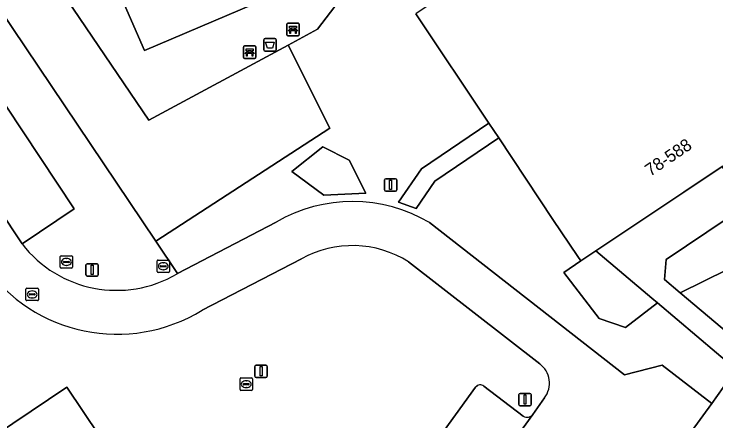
# Model space of a CAD drawing. Extents: x 159674 to 160531, y 382172 to 382904.
# Drawn here: x 159966.8 to 160023.5, y 382494.4 to 382527.2 of the extents above; entities that cross this region are included whole.
import ezdxf

# ---------------------------------------------------------------- set-up
doc = ezdxf.new("R2010")
doc.units = 0
for name, color, linetype in [('IMGEO_Afvalbak', 7, 'Continuous'), ('IMGEO_Bank', 7, 'Continuous'), ('IMGEO_Groenvoorziening', 7, 'Continuous'), ('IMGEO_Hek', 7, 'Continuous'), ('IMGEO_Lichtmast', 7, 'Continuous'), ('IMGEO_Pand', 7, 'Continuous'), ('IMGEO_Pand_nummerreeks', 7, 'Continuous'), ('IMGEO_Parkeervlak_open', 7, 'Continuous'), ('IMGEO_Rijbaan_lokaal_open', 7, 'Continuous'), ('IMGEO_Rioolput', 7, 'Continuous'), ('IMGEO_Terreindeel_zand', 7, 'Continuous'), ('IMGEO_Voetpad_halfverhard', 7, 'Continuous'), ('IMGEO_Voetpad_open', 7, 'Continuous')]:
    doc.layers.add(name, color=color, linetype=linetype)

msp = doc.modelspace()

# ---------------------------------------------------------------- linework, layer by layer
at = {"layer": 'IMGEO_Afvalbak'}
for p, q in [((159987.001, 382524.275), (159987.001, 382525.075)), ((159987.001, 382525.075), (159987.001, 382524.275)), ((159987.101, 382525.175), (159987.891, 382525.175)), ((159987.891, 382525.175), (159987.101, 382525.175)), ((159987.991, 382525.075), (159987.991, 382524.275)), ((159987.991, 382524.275), (159987.991, 382525.075)), ((159987.891, 382524.175), (159987.101, 382524.175)), ((159987.101, 382524.175), (159987.891, 382524.175))]:
    msp.add_line(p, q, dxfattribs=at)
msp.add_lwpolyline([(159987.144, 382524.889), (159987.848, 382524.889), (159987.699, 382524.419), (159987.293, 382524.419), (159987.144, 382524.889)], dxfattribs=at)
for centre, start, end in [((159987.101, 382525.075), 90, 180), ((159987.101, 382525.075), 90, 180), ((159987.891, 382525.075), 0, 90), ((159987.891, 382525.075), 360, 90), ((159987.101, 382524.275), 180, 270), ((159987.101, 382524.275), 180, 270), ((159987.891, 382524.275), 270, 0), ((159987.891, 382524.275), 270, 0)]:
    msp.add_arc(centre, 0.1, start, end, dxfattribs=at)
at = {"layer": 'IMGEO_Bank'}
for p, q in [((159988.856, 382525.489), (159988.856, 382526.33)), ((159988.856, 382526.33), (159988.856, 382525.489)), ((159988.931, 382526.414), (159989.772, 382526.414)), ((159989.772, 382526.414), (159988.931, 382526.414)), ((159989.856, 382526.339), (159989.856, 382525.498)), ((159989.856, 382525.498), (159989.856, 382526.339)), ((159989.553, 382525.812), (159989.16, 382525.812)), ((159989.165, 382525.92), (159989.165, 382526.026)), ((159989.209, 382526.026), (159989.209, 382525.92)), ((159989.497, 382526.032), (159989.215, 382526.032)), ((159989.215, 382525.914), (159989.497, 382525.914)), ((159989.503, 382525.92), (159989.503, 382526.026)), ((159989.547, 382526.026), (159989.547, 382525.92)), ((159989.781, 382525.414), (159988.94, 382525.414)), ((159988.94, 382525.414), (159989.781, 382525.414)), ((159985.364, 382523.659), (159985.364, 382524.5)), ((159985.364, 382524.5), (159985.364, 382523.659)), ((159985.439, 382524.584), (159986.28, 382524.584)), ((159986.28, 382524.584), (159985.439, 382524.584)), ((159986.364, 382524.509), (159986.364, 382523.668)), ((159986.364, 382523.668), (159986.364, 382524.509)), ((159986.061, 382523.982), (159985.668, 382523.982)), ((159985.673, 382524.09), (159985.673, 382524.196)), ((159985.717, 382524.196), (159985.717, 382524.09)), ((159986.005, 382524.202), (159985.723, 382524.202)), ((159985.723, 382524.084), (159986.005, 382524.084)), ((159986.011, 382524.09), (159986.011, 382524.196)), ((159986.055, 382524.196), (159986.055, 382524.09)), ((159986.289, 382523.584), (159985.448, 382523.584)), ((159985.448, 382523.584), (159986.289, 382523.584))]:
    msp.add_line(p, q, dxfattribs=at)
for points in [[(159989.159, 382526.032), (159989.073, 382526.032), (159989.073, 382526.193), (159989.636, 382526.193), (159989.636, 382526.032), (159989.553, 382526.032)], [(159989.103, 382525.812), (159988.961, 382525.812), (159989.073, 382525.914), (159989.159, 382525.914)], [(159989.153, 382525.805), (159989.153, 382525.598), (159989.11, 382525.598), (159989.11, 382525.805)], [(159989.553, 382525.914), (159989.636, 382525.914), (159989.748, 382525.812), (159989.609, 382525.812)], [(159989.603, 382525.805), (159989.603, 382525.598), (159989.559, 382525.598), (159989.559, 382525.805)], [(159985.667, 382524.202), (159985.581, 382524.202), (159985.581, 382524.363), (159986.144, 382524.363), (159986.144, 382524.202), (159986.061, 382524.202)], [(159985.611, 382523.982), (159985.469, 382523.982), (159985.581, 382524.084), (159985.667, 382524.084)], [(159985.661, 382523.975), (159985.661, 382523.768), (159985.618, 382523.768), (159985.618, 382523.975)], [(159986.061, 382524.084), (159986.144, 382524.084), (159986.256, 382523.982), (159986.117, 382523.982)], [(159986.111, 382523.975), (159986.111, 382523.768), (159986.067, 382523.768), (159986.067, 382523.975)]]:
    msp.add_lwpolyline(points, dxfattribs=at)
for centre, radius, start, end in [((159988.934, 382526.336), 0.0779, 92.4484, 184.2845), ((159988.934, 382526.336), 0.0779, 92.4484, 184.2845), ((159989.778, 382526.336), 0.0779, 2.4484, 94.2845), ((159989.778, 382526.336), 0.0779, 2.4484, 94.2845), ((159989.103, 382525.805), 0.00671, 2.8957, 87.1043), ((159989.16, 382525.805), 0.00671, 92.8957, 177.1043), ((159989.158, 382526.025), 0.00671, 2.8957, 87.1043), ((159989.158, 382525.921), 0.00671, 272.8957, 357.1043), ((159989.215, 382526.025), 0.00671, 92.8957, 177.1043), ((159989.215, 382525.921), 0.00671, 182.8957, 267.1043), ((159989.497, 382526.025), 0.00671, 2.8957, 87.1043), ((159989.497, 382525.921), 0.00671, 272.8957, 357.1043), ((159989.554, 382526.025), 0.00671, 92.8957, 177.1043), ((159989.554, 382525.921), 0.00671, 182.8957, 267.1043), ((159989.552, 382525.805), 0.00671, 2.8957, 87.1043), ((159989.609, 382525.805), 0.00671, 92.8957, 177.1043), ((159989.778, 382525.492), 0.0779, 272.4484, 4.2845), ((159989.778, 382525.492), 0.0779, 272.4484, 4.2845), ((159988.934, 382525.492), 0.0779, 182.4484, 274.2845), ((159988.934, 382525.492), 0.0779, 182.4484, 274.2845), ((159985.442, 382524.506), 0.0779, 92.4484, 184.2845), ((159985.442, 382524.506), 0.0779, 92.4484, 184.2845), ((159986.286, 382524.506), 0.0779, 2.4484, 94.2845), ((159986.286, 382524.506), 0.0779, 2.4484, 94.2845), ((159985.611, 382523.975), 0.00671, 2.8957, 87.1043), ((159985.668, 382523.975), 0.00671, 92.8957, 177.1043), ((159985.666, 382524.195), 0.00671, 2.8957, 87.1043), ((159985.666, 382524.091), 0.00671, 272.8957, 357.1043), ((159985.723, 382524.195), 0.00671, 92.8957, 177.1043), ((159985.723, 382524.091), 0.00671, 182.8957, 267.1043), ((159986.005, 382524.195), 0.00671, 2.8957, 87.1043), ((159986.005, 382524.091), 0.00671, 272.8957, 357.1043), ((159986.062, 382524.195), 0.00671, 92.8957, 177.1043), ((159986.062, 382524.091), 0.00671, 182.8957, 267.1043), ((159986.06, 382523.975), 0.00671, 2.8957, 87.1043), ((159986.117, 382523.975), 0.00671, 92.8957, 177.1043), ((159985.442, 382523.662), 0.0779, 182.4484, 274.2845), ((159985.442, 382523.662), 0.0779, 182.4484, 274.2845), ((159986.286, 382523.662), 0.0779, 272.4484, 4.2845), ((159986.286, 382523.662), 0.0779, 272.4484, 4.2845)]:
    msp.add_arc(centre, radius, start, end, dxfattribs=at)
at = {"layer": 'IMGEO_Groenvoorziening'}
for points in [[(159980.004, 382506.21), (159980.046, 382506.232), (159978.289, 382508.843), (159949.827, 382551.13), (159933.646, 382575.17), (159917.96, 382564.758), (159869.208, 382531.887), (159880.26, 382515.336), (159889.716, 382521.693), (159890.836, 382520.036), (159894.511, 382522.543), (159897.005, 382518.852), (159900.998, 382512.915), (159902.176, 382511.239), (159904.024, 382512.862), (159902.751, 382515.705), (159903.04, 382515.839), (159904.282, 382513.075), (159914.819, 382522.233), (159913.541, 382527.426), (159905.931, 382525.551), (159900.248, 382548.566)], [(159953.811, 382554.075), (159949.827, 382551.13), (159978.289, 382508.843), (159992.335, 382517.96), (159988.972, 382524.66)], [(159988.972, 382524.66), (159977.712, 382518.595), (159954.344, 382553)], [(160018.073, 382539.739), (160018.349, 382539.326), (160020.338, 382536.349), (160024.709, 382529.806), (160029.382, 382533.04), (160034.271, 382536.423), (160022.267, 382545.049), (160020.045, 382546.68), (160017.06, 382548.87), (160013.763, 382551.289), (160011.589, 382552.825), (160007.698, 382547.33), (159991.344, 382525.938), (159988.972, 382524.66), (159992.335, 382517.96), (159978.289, 382508.843), (159980.046, 382506.232), (159987.989, 382510.381)], [(159943.797, 382542.056), (159944.233, 382541.692), (159944.91, 382541.059), (159944.777, 382540.928), (159946.858, 382539.763), (159946.89, 382539.654), (159951.099, 382542.507), (159971.699, 382511.444), (159967.486, 382508.633)], [(160000.39, 382510.343), (160016.108, 382498.067), (160019.147, 382498.852), (160023.178, 382495.76), (160024.091, 382497.056), (160025.139, 382498.506), (160018.782, 382503.868), (160016.198, 382501.889), (160014.065, 382502.61), (160011.22, 382506.317), (160012.588, 382507.249), (160012.341, 382507.62), (160010.346, 382510.606), (160005.961, 382517.17), (160000.813, 382513.681), (159999.314, 382511.482), (159997.867, 382511.987), (159999.736, 382514.682), (160005.174, 382518.349), (159999.274, 382527.182)], [(159948.327, 382520.678), (159947.091, 382485.74), (159947.291, 382482.795), (159953.275, 382483.094), (159952.337, 382484.474), (159971.108, 382497.075), (159977.69, 382487.272), (159980.642, 382489.262), (159983.802, 382484.443), (159985.395, 382485.449), (159991.028, 382493.103), (159995.849, 382489.364), (159991.06, 382482.986), (159997.019, 382478.745), (159997.466, 382479.378), (159993.807, 382482.054)], [(159990.039, 382507.414), (159982.039, 382503.293)], [(160009.27, 382498.952), (159998.69, 382507.175)], [(159993.697, 382482.721), (160004.104, 382497.066)], [(160004.767, 382497.145), (160007.948, 382494.74)], [(160008.707, 382494.883), (160008.708, 382494.885), (160009.669, 382496.221)]]:
    msp.add_lwpolyline(points, dxfattribs=at)
for points in [[(159991.848, 382512.551), (159995.23, 382512.726), (159993.892, 382515.381), (159991.78, 382516.444), (159989.266, 382514.463)], [(159995.23, 382512.726), (159991.848, 382512.551), (159989.266, 382514.463), (159991.78, 382516.444), (159993.892, 382515.381)], [(160026.299, 382507.836), (160024.392, 382510.673), (160019.484, 382507.37), (160019.344, 382505.749), (160020.61, 382504.681), (160024.423, 382506.553)], [(160013.807, 382508.064), (160012.588, 382507.249), (160011.22, 382506.317), (160014.065, 382502.61), (160016.198, 382501.889), (160018.782, 382503.868), (160018.323, 382504.255)], [(160026.299, 382507.836), (160024.423, 382506.553), (160020.61, 382504.681), (160026.197, 382499.969), (160026.219, 382500), (160026.75, 382500.735), (160025.037, 382502.028), (160026.667, 382504.304), (160028.435, 382503.065), (160028.99, 382503.833)]]:
    msp.add_lwpolyline(points, close=True, dxfattribs=at)
for centre, radius, start, end in [((159994.157, 382499.774), 12.27, 59.4701, 120.1787), ((159975.121, 382514.53), 9.647, 217.6797, 300.4108), ((159994.164, 382500.04), 8.45, 57.6125, 119.2225), ((159975.159, 382514.459), 13.115, 215.0909, 301.6418), ((160008.112, 382497.388), 1.946, 323.1511, 53.4732), ((160004.466, 382496.849), 0.422, 44.4828, 149.1073), ((160008.251, 382495.215), 0.564, 237.4459, 323.8937)]:
    msp.add_arc(centre, radius, start, end, dxfattribs=at)
at = {"layer": 'IMGEO_Hek'}
msp.add_lwpolyline([(159933.646, 382575.17), (159949.827, 382551.13), (159978.289, 382508.843), (159980.046, 382506.232)], dxfattribs=at)
at = {"layer": 'IMGEO_Lichtmast'}
for p, q in [((159996.74, 382512.984), (159996.74, 382513.784)), ((159996.74, 382513.784), (159996.74, 382512.984)), ((159996.84, 382513.884), (159997.63, 382513.884)), ((159997.63, 382513.884), (159996.84, 382513.884)), ((159997.73, 382513.784), (159997.73, 382512.984)), ((159997.73, 382512.984), (159997.73, 382513.784)), ((159997.63, 382512.884), (159996.84, 382512.884)), ((159996.84, 382512.884), (159997.63, 382512.884)), ((159972.65, 382506.13), (159972.65, 382506.93)), ((159972.65, 382506.93), (159972.65, 382506.13)), ((159972.75, 382507.03), (159973.54, 382507.03)), ((159973.54, 382507.03), (159972.75, 382507.03)), ((159973.64, 382506.93), (159973.64, 382506.13)), ((159973.64, 382506.13), (159973.64, 382506.93)), ((159973.54, 382506.03), (159972.75, 382506.03)), ((159972.75, 382506.03), (159973.54, 382506.03)), ((159986.289, 382497.954), (159986.289, 382498.754)), ((159986.289, 382498.754), (159986.289, 382497.954)), ((159986.389, 382498.854), (159987.179, 382498.854)), ((159987.179, 382498.854), (159986.389, 382498.854)), ((159987.279, 382498.754), (159987.279, 382497.954)), ((159987.279, 382497.954), (159987.279, 382498.754)), ((159987.179, 382497.854), (159986.389, 382497.854)), ((159986.389, 382497.854), (159987.179, 382497.854)), ((160007.588, 382495.678), (160007.588, 382496.478)), ((160007.588, 382496.478), (160007.588, 382495.678)), ((160007.688, 382496.578), (160008.478, 382496.578)), ((160008.478, 382496.578), (160007.688, 382496.578)), ((160008.578, 382496.478), (160008.578, 382495.678)), ((160008.578, 382495.678), (160008.578, 382496.478)), ((160008.478, 382495.578), (160007.688, 382495.578)), ((160007.688, 382495.578), (160008.478, 382495.578))]:
    msp.add_line(p, q, dxfattribs=at)
for points in [[(159997.16, 382513.759), (159997.31, 382513.759), (159997.31, 382513.009), (159997.16, 382513.009), (159997.16, 382513.759)], [(159973.07, 382506.905), (159973.22, 382506.905), (159973.22, 382506.155), (159973.07, 382506.155), (159973.07, 382506.905)], [(159986.709, 382498.729), (159986.859, 382498.729), (159986.859, 382497.979), (159986.709, 382497.979), (159986.709, 382498.729)], [(160008.008, 382496.453), (160008.158, 382496.453), (160008.158, 382495.703), (160008.008, 382495.703), (160008.008, 382496.453)]]:
    msp.add_lwpolyline(points, dxfattribs=at)
for centre, start, end in [((159996.84, 382513.784), 90, 180), ((159996.84, 382513.784), 90, 180), ((159997.63, 382513.784), 0, 90), ((159997.63, 382513.784), 360, 90), ((159996.84, 382512.984), 180, 270), ((159996.84, 382512.984), 180, 270), ((159997.63, 382512.984), 270, 0), ((159997.63, 382512.984), 270, 0), ((159972.75, 382506.93), 90, 180), ((159972.75, 382506.93), 90, 180), ((159973.54, 382506.93), 0, 90), ((159973.54, 382506.93), 360, 90), ((159972.75, 382506.13), 180, 270), ((159972.75, 382506.13), 180, 270), ((159973.54, 382506.13), 270, 0), ((159973.54, 382506.13), 270, 0), ((159986.389, 382498.754), 90, 180), ((159986.389, 382498.754), 90, 180), ((159987.179, 382498.754), 0, 90), ((159987.179, 382498.754), 360, 90), ((159986.389, 382497.954), 180, 270), ((159986.389, 382497.954), 180, 270), ((159987.179, 382497.954), 270, 0), ((159987.179, 382497.954), 270, 0), ((160007.688, 382496.478), 90, 180), ((160007.688, 382496.478), 90, 180), ((160008.478, 382496.478), 0, 90), ((160008.478, 382496.478), 360, 90), ((160007.688, 382495.678), 180, 270), ((160007.688, 382495.678), 180, 270), ((160008.478, 382495.678), 270, 0), ((160008.478, 382495.678), 270, 0)]:
    msp.add_arc(centre, 0.1, start, end, dxfattribs=at)
at = {"layer": 'IMGEO_Pand'}
for points in [[(160025.451, 382528.695), (160024.709, 382529.806), (160020.338, 382536.349), (160018.349, 382539.326), (160018.073, 382539.739), (160011.815, 382535.559), (160008.589, 382533.404), (160002.685, 382529.46), (159999.708, 382527.471), (159999.274, 382527.182), (160005.174, 382518.349), (160005.961, 382517.17), (160010.346, 382510.606), (160012.341, 382507.62), (160012.588, 382507.249), (160013.807, 382508.064), (160020.899, 382512.801), (160023.988, 382514.864), (160024.098, 382514.938), (160027.284, 382517.066), (160027.973, 382517.526), (160030.964, 382519.524), (160031.388, 382519.807)], [(159978.552, 382485.987), (159977.69, 382487.272), (159971.108, 382497.075), (159952.337, 382484.474), (159953.275, 382483.094), (159953.953, 382482.094), (159959.223, 382474.207), (159965.701, 382464.59), (159972.103, 382468.865), (159984.462, 382477.186)]]:
    msp.add_lwpolyline(points, close=True, dxfattribs=at)
at = {"layer": 'IMGEO_Parkeervlak_open'}
msp.add_lwpolyline([(159946.89, 382539.654), (159967.486, 382508.633), (159971.699, 382511.444), (159951.099, 382542.507)], close=True, dxfattribs=at)
for points in [[(160004.104, 382497.066), (159993.697, 382482.721)], [(160007.948, 382494.74), (160004.767, 382497.145)], [(159993.807, 382482.054), (159997.466, 382479.378), (160008.707, 382494.883)]]:
    msp.add_lwpolyline(points, dxfattribs=at)
for centre, radius, start, end in [((160004.466, 382496.849), 0.422, 44.4828, 149.1073), ((160008.251, 382495.215), 0.564, 237.4459, 323.8937)]:
    msp.add_arc(centre, radius, start, end, dxfattribs=at)
at = {"layer": 'IMGEO_Rijbaan_lokaal_open'}
for points in [[(159967.486, 382508.633), (159946.89, 382539.654), (159946.858, 382539.763), (159944.777, 382540.928), (159940.902, 382537.263), (159941.458, 382536.68)], [(159987.989, 382510.381), (159980.046, 382506.232), (159980.004, 382506.21)], [(160016.105, 382493.612), (160019.623, 382490.895), (160023.178, 382495.76), (160019.147, 382498.852), (160016.108, 382498.067), (160000.39, 382510.343)], [(159982.039, 382503.293), (159990.039, 382507.414)], [(159998.69, 382507.175), (160009.27, 382498.952)], [(160009.669, 382496.221), (160008.708, 382494.885), (160008.707, 382494.883), (159997.466, 382479.378), (159997.019, 382478.745), (159996.152, 382477.512), (159996.032, 382477.439), (159984.826, 382461.967), (159984.461, 382461.389), (159983.343, 382459.872), (159982.702, 382459.015), (159982.838, 382458.301), (159983.301, 382457.947)]]:
    msp.add_lwpolyline(points, dxfattribs=at)
msp.add_lwpolyline([(160026.299, 382507.836), (160028.99, 382503.833), (160030.233, 382505.553), (160028.033, 382508.833), (160025.974, 382511.903), (160023.988, 382514.864), (160020.899, 382512.801), (160013.807, 382508.064), (160018.323, 382504.255), (160018.782, 382503.868), (160025.139, 382498.506), (160026.197, 382499.969), (160020.61, 382504.681), (160019.344, 382505.749), (160019.484, 382507.37), (160024.392, 382510.673)], close=True, dxfattribs=at)
for centre, radius, start, end in [((159994.157, 382499.774), 12.27, 59.4701, 120.1787), ((159975.121, 382514.53), 9.647, 217.6797, 300.4108), ((159994.164, 382500.04), 8.45, 57.6125, 119.2225), ((159975.159, 382514.459), 13.115, 215.0909, 301.6418), ((160008.112, 382497.388), 1.946, 323.1511, 53.4732)]:
    msp.add_arc(centre, radius, start, end, dxfattribs=at)
at = {"layer": 'IMGEO_Rioolput'}
for p, q in [((159970.566, 382506.746), (159970.566, 382507.598)), ((159970.641, 382507.672), (159971.493, 382507.672)), ((159971.054, 382507.452), (159971.079, 382507.452)), ((159971.567, 382507.598), (159971.567, 382506.746)), ((159970.825, 382507.166), (159970.825, 382507.178)), ((159971.263, 382507.129), (159970.865, 382507.129)), ((159970.868, 382507.215), (159971.266, 382507.215)), ((159971.077, 382506.892), (159971.052, 382506.892)), ((159971.309, 382507.178), (159971.309, 382507.166)), ((159978.391, 382506.399), (159978.391, 382507.251)), ((159978.466, 382507.325), (159979.318, 382507.325)), ((159978.65, 382506.819), (159978.65, 382506.831)), ((159978.693, 382506.868), (159979.091, 382506.868)), ((159978.879, 382507.105), (159978.904, 382507.105)), ((159979.134, 382506.831), (159979.134, 382506.819)), ((159979.392, 382507.251), (159979.392, 382506.399)), ((159971.493, 382506.672), (159970.641, 382506.672)), ((159979.318, 382506.325), (159978.466, 382506.325)), ((159979.088, 382506.782), (159978.69, 382506.782)), ((159978.902, 382506.545), (159978.877, 382506.545)), ((159967.805, 382504.125), (159967.805, 382504.977)), ((159967.88, 382505.051), (159968.732, 382505.051)), ((159968.064, 382504.545), (159968.064, 382504.557)), ((159968.107, 382504.594), (159968.505, 382504.594)), ((159968.293, 382504.831), (159968.318, 382504.831)), ((159968.548, 382504.557), (159968.548, 382504.545)), ((159968.806, 382504.977), (159968.806, 382504.125)), ((159968.732, 382504.051), (159967.88, 382504.051)), ((159968.502, 382504.508), (159968.104, 382504.508)), ((159968.316, 382504.271), (159968.291, 382504.271)), ((159985.085, 382496.89), (159985.085, 382497.742)), ((159985.16, 382497.816), (159986.012, 382497.816)), ((159986.086, 382497.742), (159986.086, 382496.89)), ((159985.344, 382497.31), (159985.344, 382497.322)), ((159985.782, 382497.273), (159985.384, 382497.273)), ((159985.387, 382497.359), (159985.785, 382497.359)), ((159985.573, 382497.596), (159985.598, 382497.596)), ((159985.828, 382497.322), (159985.828, 382497.31)), ((159986.012, 382496.816), (159985.16, 382496.816)), ((159985.596, 382497.036), (159985.571, 382497.036))]:
    msp.add_line(p, q, dxfattribs=at)
for points in [[(159970.566, 382506.746), (159970.566, 382507.598)], [(159970.641, 382507.672), (159971.493, 382507.672)], [(159971.567, 382507.598), (159971.567, 382506.746)], [(159978.391, 382506.399), (159978.391, 382507.251)], [(159978.466, 382507.325), (159979.318, 382507.325)], [(159979.392, 382507.251), (159979.392, 382506.399)], [(159971.493, 382506.672), (159970.641, 382506.672)], [(159979.318, 382506.325), (159978.466, 382506.325)], [(159967.805, 382504.125), (159967.805, 382504.977)], [(159967.88, 382505.051), (159968.732, 382505.051)], [(159968.806, 382504.977), (159968.806, 382504.125)], [(159968.732, 382504.051), (159967.88, 382504.051)], [(159985.085, 382496.89), (159985.085, 382497.742)], [(159985.16, 382497.816), (159986.012, 382497.816)], [(159986.086, 382497.742), (159986.086, 382496.89)], [(159986.012, 382496.816), (159985.16, 382496.816)]]:
    msp.add_lwpolyline(points, dxfattribs=at)
for centre, radius, start, end in [((159970.643, 382507.596), 0.0765, 91.552, 178.448), ((159970.643, 382507.596), 0.0765, 91.552, 178.448), ((159971.491, 382507.596), 0.0765, 1.552, 88.448), ((159971.491, 382507.596), 0.0765, 1.552, 88.448), ((159970.865, 382507.175), 0.0403, 85.8775, 175.7526), ((159970.862, 382507.165), 0.0366, 178.938, 274.7102), ((159971.266, 382507.172), 0.043, 264.8664, 352.4533), ((159971.27, 382507.177), 0.0386, 1.7309, 96.639), ((159978.468, 382507.249), 0.0765, 91.552, 178.448), ((159978.468, 382507.249), 0.0765, 91.552, 178.448), ((159978.69, 382506.828), 0.0403, 85.8775, 175.7526), ((159978.687, 382506.818), 0.0366, 178.938, 274.7102), ((159979.091, 382506.825), 0.043, 264.8664, 352.4533), ((159979.095, 382506.83), 0.0386, 1.7309, 96.639), ((159979.316, 382507.249), 0.0765, 1.552, 88.448), ((159979.316, 382507.249), 0.0765, 1.552, 88.448), ((159970.643, 382506.748), 0.0765, 181.552, 268.448), ((159970.643, 382506.748), 0.0765, 181.552, 268.448), ((159971.491, 382506.748), 0.0765, 271.552, 358.448), ((159971.491, 382506.748), 0.0765, 271.552, 358.448), ((159978.468, 382506.401), 0.0765, 181.552, 268.448), ((159978.468, 382506.401), 0.0765, 181.552, 268.448), ((159979.316, 382506.401), 0.0765, 271.552, 358.448), ((159979.316, 382506.401), 0.0765, 271.552, 358.448), ((159967.882, 382504.975), 0.0765, 91.552, 178.448), ((159967.882, 382504.975), 0.0765, 91.552, 178.448), ((159968.104, 382504.554), 0.0403, 85.8775, 175.7526), ((159968.101, 382504.544), 0.0366, 178.938, 274.7102), ((159968.505, 382504.551), 0.043, 264.8664, 352.4533), ((159968.509, 382504.556), 0.0386, 1.7309, 96.639), ((159968.73, 382504.975), 0.0765, 1.552, 88.448), ((159968.73, 382504.975), 0.0765, 1.552, 88.448), ((159967.882, 382504.127), 0.0765, 181.552, 268.448), ((159967.882, 382504.127), 0.0765, 181.552, 268.448), ((159968.73, 382504.127), 0.0765, 271.552, 358.448), ((159968.73, 382504.127), 0.0765, 271.552, 358.448), ((159985.162, 382497.74), 0.0765, 91.552, 178.448), ((159985.162, 382497.74), 0.0765, 91.552, 178.448), ((159986.01, 382497.74), 0.0765, 1.552, 88.448), ((159986.01, 382497.74), 0.0765, 1.552, 88.448), ((159985.384, 382497.319), 0.0403, 85.8775, 175.7526), ((159985.381, 382497.309), 0.0366, 178.938, 274.7102), ((159985.785, 382497.316), 0.043, 264.8664, 352.4533), ((159985.789, 382497.321), 0.0386, 1.7309, 96.639), ((159985.162, 382496.892), 0.0765, 181.552, 268.448), ((159985.162, 382496.892), 0.0765, 181.552, 268.448), ((159986.01, 382496.892), 0.0765, 271.552, 358.448), ((159986.01, 382496.892), 0.0765, 271.552, 358.448)]:
    msp.add_arc(centre, radius, start, end, dxfattribs=at)
for centre, major_axis, ratio, start_param, end_param in [((159971.053, 382507.172), (-0.387, 0.002), 0.722429, 4.712389, 7.853982), ((159971.078, 382507.172), (-0.39, 0.002), 0.717154, 1.570796, 4.712389), ((159978.878, 382506.825), (-0.387, 0.002), 0.722429, 4.712389, 7.853982), ((159978.903, 382506.825), (-0.39, 0.002), 0.717154, 1.570796, 4.712389), ((159968.292, 382504.551), (-0.387, 0.002), 0.722429, 4.712389, 7.853982), ((159968.317, 382504.551), (-0.39, 0.002), 0.717154, 1.570796, 4.712389), ((159985.572, 382497.316), (-0.387, 0.002), 0.722429, 4.712389, 7.853982), ((159985.597, 382497.316), (-0.39, 0.002), 0.717154, 1.570796, 4.712389)]:
    msp.add_ellipse(centre, major_axis=major_axis, ratio=ratio, start_param=start_param, end_param=end_param, dxfattribs=at)
at = {"layer": 'IMGEO_Terreindeel_zand'}
msp.add_lwpolyline([(159977.369, 382524.228), (159991.741, 382530.342), (159988.333, 382538.164), (159973.961, 382532.05)], close=True, dxfattribs=at)
at = {"layer": 'IMGEO_Voetpad_halfverhard'}
msp.add_lwpolyline([(159954.344, 382553), (159977.712, 382518.595), (159988.972, 382524.66), (159991.344, 382525.938), (160007.698, 382547.33)], dxfattribs=at)
msp.add_lwpolyline([(159991.741, 382530.342), (159977.369, 382524.228), (159973.961, 382532.05), (159988.333, 382538.164)], close=True, dxfattribs=at)
at = {"layer": 'IMGEO_Voetpad_open'}
for points in [[(160005.961, 382517.17), (160005.174, 382518.349), (159999.736, 382514.682), (159997.867, 382511.987), (159999.314, 382511.482), (160000.813, 382513.681)], [(160026.917, 382495.079), (160024.091, 382497.056), (160023.178, 382495.76), (160019.623, 382490.895), (160017.498, 382488.062), (160020.333, 382485.978)]]:
    msp.add_lwpolyline(points, close=True, dxfattribs=at)

# ---------------------------------------------------------------- texts
at = {"layer": 'IMGEO_Pand_nummerreeks'}
msp.add_text('78-588', height=1, rotation=33.9707, dxfattribs=at).set_placement((160018.195, 382514.035))

doc.saveas('drawing.dxf')
